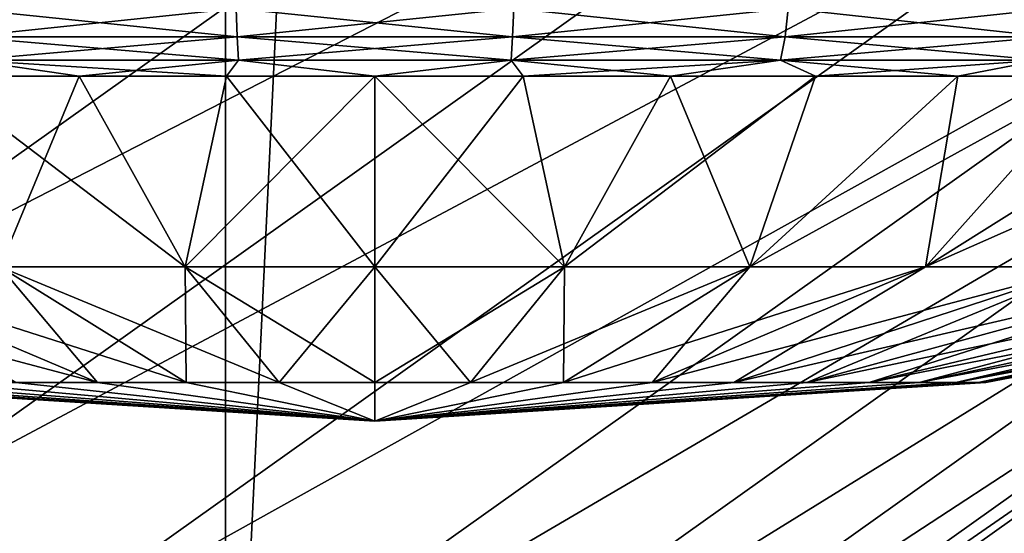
# Model space of a CAD drawing. Header units: millimetres. Extents: x -128 to 173, y -40 to 30.
# Tile 240 of 353: x 92.333 to 94.183, y -24.211 to -23.245. Entities that reach past the tile are written whole.
import ezdxf

# ---------------------------------------------------------------- set-up
doc = ezdxf.new("R2010")
doc.units = ezdxf.units.MM
doc.header["$LTSCALE"] = 56.728605
for name, color, linetype in [('100', 7, 'CONTINUOUS'), ('236', 7, 'CONTINUOUS'), ('237', 7, 'CONTINUOUS'), ('240', 7, 'CONTINUOUS'), ('96', 7, 'CONTINUOUS'), ('98', 7, 'CONTINUOUS'), ('99', 7, 'CONTINUOUS')]:
    doc.layers.add(name, color=color, linetype=linetype)

msp = doc.modelspace()

# ---------------------------------------------------------------- linework, layer by layer
at = {"layer": '100', "color": 7, "linetype": 'CONTINUOUS'}
for points in [[(92.7391, -23.2243, -3.4814), (92.2288, -23.2778, -3.3787), (92.2231, -23.2243, -3.4037), (92.7391, -23.2243, -3.4814)], [(92.741, -23.2778, -3.4559), (92.2288, -23.2778, -3.3787), (92.7391, -23.2243, -3.4814), (92.741, -23.2778, -3.4559)], [(93.2609, -23.2243, -3.4814), (92.741, -23.2778, -3.4559), (92.7391, -23.2243, -3.4814), (93.2609, -23.2243, -3.4814)], [(93.259, -23.2778, -3.4559), (92.741, -23.2778, -3.4559), (93.2609, -23.2243, -3.4814), (93.259, -23.2778, -3.4559)], [(93.7712, -23.2778, -3.3787), (93.259, -23.2778, -3.4559), (93.7769, -23.2243, -3.4037), (93.7712, -23.2778, -3.3787)], [(93.7769, -23.2243, -3.4037), (93.259, -23.2778, -3.4559), (93.2609, -23.2243, -3.4814), (93.7769, -23.2243, -3.4037)], [(94.2661, -23.2778, -3.226), (93.7712, -23.2778, -3.3787), (94.2755, -23.2243, -3.2499), (94.2661, -23.2778, -3.226)], [(94.2755, -23.2243, -3.2499), (93.7712, -23.2778, -3.3787), (93.7769, -23.2243, -3.4037), (94.2755, -23.2243, -3.2499)], [(92.741, -23.2778, -3.4559), (92.2378, -23.3215, -3.3394), (92.2288, -23.2778, -3.3787), (92.741, -23.2778, -3.4559)], [(92.744, -23.3215, -3.4157), (92.2378, -23.3215, -3.3394), (92.741, -23.2778, -3.4559), (92.744, -23.3215, -3.4157)], [(93.259, -23.2778, -3.4559), (92.744, -23.3215, -3.4157), (92.741, -23.2778, -3.4559), (93.259, -23.2778, -3.4559)], [(93.256, -23.3215, -3.4157), (92.744, -23.3215, -3.4157), (93.259, -23.2778, -3.4559), (93.256, -23.3215, -3.4157)], [(93.7622, -23.3215, -3.3394), (93.256, -23.3215, -3.4157), (93.7712, -23.2778, -3.3787), (93.7622, -23.3215, -3.3394)], [(93.7712, -23.2778, -3.3787), (93.256, -23.3215, -3.4157), (93.259, -23.2778, -3.4559), (93.7712, -23.2778, -3.3787)], [(94.2514, -23.3215, -3.1885), (93.7622, -23.3215, -3.3394), (94.2661, -23.2778, -3.226), (94.2514, -23.3215, -3.1885)], [(94.2661, -23.2778, -3.226), (93.7622, -23.3215, -3.3394), (93.7712, -23.2778, -3.3787), (94.2661, -23.2778, -3.226)], [(92.4446, -23.3513, -3.3281), (92.1717, -23.3513, -3.2709), (92.2378, -23.3215, -3.3394), (92.4446, -23.3513, -3.3281)], [(92.744, -23.3215, -3.4157), (92.4446, -23.3513, -3.3281), (92.2378, -23.3215, -3.3394), (92.744, -23.3215, -3.4157)], [(92.7214, -23.3513, -3.3626), (92.4446, -23.3513, -3.3281), (92.744, -23.3215, -3.4157), (92.7214, -23.3513, -3.3626)], [(93, -23.3513, -3.3742), (92.7214, -23.3513, -3.3626), (92.744, -23.3215, -3.4157), (93, -23.3513, -3.3742)], [(93.256, -23.3215, -3.4157), (93, -23.3513, -3.3742), (92.744, -23.3215, -3.4157), (93.256, -23.3215, -3.4157)], [(93.2786, -23.3513, -3.3626), (93, -23.3513, -3.3742), (93.256, -23.3215, -3.4157), (93.2786, -23.3513, -3.3626)], [(93.7622, -23.3215, -3.3394), (93.2786, -23.3513, -3.3626), (93.256, -23.3215, -3.4157), (93.7622, -23.3215, -3.3394)], [(93.5554, -23.3513, -3.3281), (93.2786, -23.3513, -3.3626), (93.7622, -23.3215, -3.3394), (93.5554, -23.3513, -3.3281)], [(93.8283, -23.3513, -3.2709), (93.5554, -23.3513, -3.3281), (93.7622, -23.3215, -3.3394), (93.8283, -23.3513, -3.2709)], [(94.2514, -23.3215, -3.1885), (93.8283, -23.3513, -3.2709), (93.7622, -23.3215, -3.3394), (94.2514, -23.3215, -3.1885)], [(94.0956, -23.3513, -3.1913), (93.8283, -23.3513, -3.2709), (94.2514, -23.3215, -3.1885), (94.0956, -23.3513, -3.1913)], [(94.3554, -23.3513, -3.09), (94.0956, -23.3513, -3.1913), (94.2514, -23.3215, -3.1885), (94.3554, -23.3513, -3.09)]]:
    msp.add_3dface(points, dxfattribs=at)
at = {"layer": '236', "color": 7, "linetype": 'CONTINUOUS'}
for points in [[(92.7192, 25.2376, -78.8), (90.2467, -26.6651, -78.8), (90.2467, 26.6651, -78.8), (92.7192, 25.2376, -78.8)], [(92.7192, -25.2376, -78.8), (90.2467, -26.6651, -78.8), (92.7192, 25.2376, -78.8), (92.7192, -25.2376, -78.8)], [(95.0447, 23.5816, -78.8), (92.7192, -25.2376, -78.8), (92.7192, 25.2376, -78.8), (95.0447, 23.5816, -78.8)], [(95.0447, -23.5816, -78.8), (92.7192, -25.2376, -78.8), (95.0447, 23.5816, -78.8), (95.0447, -23.5816, -78.8)]]:
    msp.add_3dface(points, dxfattribs=at)
at = {"layer": '237', "color": 7, "linetype": 'CONTINUOUS'}
for points in [[(92.7192, -25.2376, -78.8), (95.0447, -23.5816, -78.8), (92.7192, -25.2376, -70.3), (92.7192, -25.2376, -78.8)], [(92.7192, -25.2376, -70.3), (95.0447, -23.5816, -78.8), (95.0448, -23.5816, -70.3), (92.7192, -25.2376, -70.3)]]:
    msp.add_3dface(points, dxfattribs=at)
at = {"layer": '240', "color": 7, "linetype": 'CONTINUOUS'}
for points in [[(93.7677, -21.9577, -67.838), (91.7714, -22.8699, -67.8), (91.6023, -23.4997, -67.838), (93.7677, -21.9577, -67.838)], [(93.7677, -21.9577, -67.838), (91.6023, -23.4997, -67.838), (94.0282, -22.2889, -67.9509), (93.7677, -21.9577, -67.838)], [(94.0282, -22.2889, -67.9509), (91.6023, -23.4997, -67.838), (91.8301, -23.8541, -67.9509), (94.0282, -22.2889, -67.9509)], [(94.0282, -22.2889, -67.9509), (91.8301, -23.8541, -67.9509), (94.2725, -22.5996, -68.1354), (94.0282, -22.2889, -67.9509)], [(94.2725, -22.5996, -68.1354), (91.8301, -23.8541, -67.9509), (92.0438, -24.1867, -68.1354), (94.2725, -22.5996, -68.1354)], [(94.2725, -22.5996, -68.1354), (92.0438, -24.1867, -68.1354), (94.4934, -22.8804, -68.3857), (94.2725, -22.5996, -68.1354)], [(94.4934, -22.8804, -68.3857), (92.0438, -24.1867, -68.1354), (92.237, -24.4872, -68.3857), (94.4934, -22.8804, -68.3857)], [(94.4934, -22.8804, -68.3857), (92.237, -24.4872, -68.3857), (94.6839, -23.1227, -68.6944), (94.4934, -22.8804, -68.3857)], [(94.6839, -23.1227, -68.6944), (92.237, -24.4872, -68.3857), (92.4036, -24.7465, -68.6944), (94.6839, -23.1227, -68.6944)], [(94.6839, -23.1227, -68.6944), (92.4036, -24.7465, -68.6944), (94.8384, -23.3192, -69.0519), (94.6839, -23.1227, -68.6944)], [(94.8384, -23.3192, -69.0519), (92.4036, -24.7465, -68.6944), (92.5387, -24.9568, -69.0519), (94.8384, -23.3192, -69.0519)], [(94.8384, -23.3192, -69.0519), (92.5387, -24.9568, -69.0519), (94.9521, -23.4638, -69.4474), (94.8384, -23.3192, -69.0519)], [(94.9521, -23.4638, -69.4474), (92.5387, -24.9568, -69.0519), (92.6382, -25.1115, -69.4474), (94.9521, -23.4638, -69.4474)], [(94.9521, -23.4638, -69.4474), (92.6382, -25.1115, -69.4474), (95.0216, -23.5522, -69.8689), (94.9521, -23.4638, -69.4474)], [(95.0216, -23.5522, -69.8689), (92.6382, -25.1115, -69.4474), (92.699, -25.2061, -69.8689), (95.0216, -23.5522, -69.8689)], [(95.0448, -23.5816, -70.3), (95.0216, -23.5522, -69.8689), (92.699, -25.2061, -69.8689), (95.0448, -23.5816, -70.3)], [(92.7192, -25.2376, -70.3), (95.0448, -23.5816, -70.3), (92.699, -25.2061, -69.8689), (92.7192, -25.2376, -70.3)]]:
    msp.add_3dface(points, dxfattribs=at)
at = {"layer": '96', "color": 7, "linetype": 'CONTINUOUS'}
for points in [[(92.4446, -23.3513, -3.3281), (92.2955, -23.7098, -2.1683), (92.1717, -23.3513, -3.2709), (92.4446, -23.3513, -3.3281)], [(92.6433, -23.7098, -2.2518), (92.2955, -23.7098, -2.1683), (92.4446, -23.3513, -3.3281), (92.6433, -23.7098, -2.2518)], [(92.7214, -23.3513, -3.3626), (92.6433, -23.7098, -2.2518), (92.4446, -23.3513, -3.3281), (92.7214, -23.3513, -3.3626)], [(93, -23.7098, -2.2799), (92.6433, -23.7098, -2.2518), (93, -23.3513, -3.3742), (93, -23.7098, -2.2799)], [(93, -23.3513, -3.3742), (92.6433, -23.7098, -2.2518), (92.7214, -23.3513, -3.3626), (93, -23.3513, -3.3742)], [(93.3567, -23.7098, -2.2518), (93, -23.7098, -2.2799), (93.2786, -23.3513, -3.3626), (93.3567, -23.7098, -2.2518)], [(93.2786, -23.3513, -3.3626), (93, -23.7098, -2.2799), (93, -23.3513, -3.3742), (93.2786, -23.3513, -3.3626)], [(93.5554, -23.3513, -3.3281), (93.3567, -23.7098, -2.2518), (93.2786, -23.3513, -3.3626), (93.5554, -23.3513, -3.3281)], [(93.7045, -23.7098, -2.1683), (93.3567, -23.7098, -2.2518), (93.8283, -23.3513, -3.2709), (93.7045, -23.7098, -2.1683)], [(93.8283, -23.3513, -3.2709), (93.3567, -23.7098, -2.2518), (93.5554, -23.3513, -3.3281), (93.8283, -23.3513, -3.2709)], [(94.0351, -23.7098, -2.0314), (93.7045, -23.7098, -2.1683), (94.3554, -23.3513, -3.09), (94.0351, -23.7098, -2.0314)], [(94.3554, -23.3513, -3.09), (93.7045, -23.7098, -2.1683), (94.0956, -23.3513, -3.1913), (94.3554, -23.3513, -3.09)], [(94.0956, -23.3513, -3.1913), (93.7045, -23.7098, -2.1683), (93.8283, -23.3513, -3.2709), (94.0956, -23.3513, -3.1913)], [(94.3401, -23.7098, -1.8445), (94.0351, -23.7098, -2.0314), (94.8455, -23.3513, -2.8247), (94.3401, -23.7098, -1.8445)], [(94.8455, -23.3513, -2.8247), (94.0351, -23.7098, -2.0314), (94.6059, -23.3513, -2.9675), (94.8455, -23.3513, -2.8247)], [(94.6059, -23.3513, -2.9675), (94.0351, -23.7098, -2.0314), (94.3554, -23.3513, -3.09), (94.6059, -23.3513, -2.9675)], [(91.9649, -23.7098, -2.0314), (92.2955, -23.7098, -2.1683), (92.4788, -23.9273, -1.0229), (91.9649, -23.7098, -2.0314)], [(92.3252, -23.9273, -0.9288), (91.9649, -23.7098, -2.0314), (92.4788, -23.9273, -1.0229), (92.3252, -23.9273, -0.9288)], [(92.2955, -23.7098, -2.1683), (92.6433, -23.7098, -2.2518), (92.6452, -23.9273, -1.0918), (92.2955, -23.7098, -2.1683)], [(92.4788, -23.9273, -1.0229), (92.2955, -23.7098, -2.1683), (92.6452, -23.9273, -1.0918), (92.4788, -23.9273, -1.0229)], [(92.6433, -23.7098, -2.2518), (93, -23.7098, -2.2799), (92.8204, -23.9273, -1.1339), (92.6433, -23.7098, -2.2518)], [(92.6452, -23.9273, -1.0918), (92.6433, -23.7098, -2.2518), (92.8204, -23.9273, -1.1339), (92.6452, -23.9273, -1.0918)], [(92.8204, -23.9273, -1.1339), (93, -23.7098, -2.2799), (93, -23.9273, -1.148), (92.8204, -23.9273, -1.1339)], [(93, -23.7098, -2.2799), (93.3567, -23.7098, -2.2518), (93, -23.9273, -1.148), (93, -23.7098, -2.2799)], [(93, -23.9273, -1.148), (93.3567, -23.7098, -2.2518), (93.1796, -23.9273, -1.1339), (93, -23.9273, -1.148)], [(93.3567, -23.7098, -2.2518), (93.7045, -23.7098, -2.1683), (93.1796, -23.9273, -1.1339), (93.3567, -23.7098, -2.2518)], [(93.1796, -23.9273, -1.1339), (93.7045, -23.7098, -2.1683), (93.3548, -23.9273, -1.0918), (93.1796, -23.9273, -1.1339)], [(93.7045, -23.7098, -2.1683), (94.0351, -23.7098, -2.0314), (93.3548, -23.9273, -1.0918), (93.7045, -23.7098, -2.1683)], [(93.3548, -23.9273, -1.0918), (94.0351, -23.7098, -2.0314), (93.5212, -23.9273, -1.0229), (93.3548, -23.9273, -1.0918)], [(94.0351, -23.7098, -2.0314), (94.3401, -23.7098, -1.8445), (93.5212, -23.9273, -1.0229), (94.0351, -23.7098, -2.0314)], [(93.5212, -23.9273, -1.0229), (94.3401, -23.7098, -1.8445), (93.6748, -23.9273, -0.9288), (93.5212, -23.9273, -1.0229)], [(94.3401, -23.7098, -1.8445), (94.6121, -23.7098, -1.6121), (93.6748, -23.9273, -0.9288), (94.3401, -23.7098, -1.8445)], [(93.6748, -23.9273, -0.9288), (94.6121, -23.7098, -1.6121), (93.8118, -23.9273, -0.8118), (93.6748, -23.9273, -0.9288)], [(94.6121, -23.7098, -1.6121), (94.8445, -23.7098, -1.3401), (93.8118, -23.9273, -0.8118), (94.6121, -23.7098, -1.6121)], [(93.8118, -23.9273, -0.8118), (94.8445, -23.7098, -1.3401), (93.9288, -23.9273, -0.6748), (93.8118, -23.9273, -0.8118)], [(94.8445, -23.7098, -1.3401), (95.0314, -23.7098, -1.0351), (93.9288, -23.9273, -0.6748), (94.8445, -23.7098, -1.3401)], [(93.9288, -23.9273, -0.6748), (95.0314, -23.7098, -1.0351), (94.0229, -23.9273, -0.5212), (93.9288, -23.9273, -0.6748)], [(95.0314, -23.7098, -1.0351), (95.1683, -23.7098, -0.7045), (94.0229, -23.9273, -0.5212), (95.0314, -23.7098, -1.0351)], [(94.0229, -23.9273, -0.5212), (95.1683, -23.7098, -0.7045), (94.0918, -23.9273, -0.3548), (94.0229, -23.9273, -0.5212)], [(95.1683, -23.7098, -0.7045), (95.2518, -23.7098, -0.3567), (94.0918, -23.9273, -0.3548), (95.1683, -23.7098, -0.7045)], [(94.0918, -23.9273, -0.3548), (95.2518, -23.7098, -0.3567), (94.1339, -23.9273, -0.1796), (94.0918, -23.9273, -0.3548)], [(95.2518, -23.7098, -0.3567), (95.2799, -23.7098), (94.1339, -23.9273, -0.1796), (95.2518, -23.7098, -0.3567)], [(94.1339, -23.9273, -0.1796), (95.2799, -23.7098), (94.148, -23.9273), (94.1339, -23.9273, -0.1796)], [(91.852, -23.9273), (91.8661, -23.9273, -0.1796), (93, -24), (91.852, -23.9273)], [(91.8661, -23.9273, -0.1796), (91.9082, -23.9273, -0.3548), (93, -24), (91.8661, -23.9273, -0.1796)], [(91.9082, -23.9273, -0.3548), (91.9771, -23.9273, -0.5212), (93, -24), (91.9082, -23.9273, -0.3548)], [(91.9771, -23.9273, -0.5212), (92.0712, -23.9273, -0.6748), (93, -24), (91.9771, -23.9273, -0.5212)], [(92.0712, -23.9273, -0.6748), (92.1882, -23.9273, -0.8118), (93, -24), (92.0712, -23.9273, -0.6748)], [(92.1882, -23.9273, -0.8118), (92.3252, -23.9273, -0.9288), (93, -24), (92.1882, -23.9273, -0.8118)], [(92.3252, -23.9273, -0.9288), (92.4788, -23.9273, -1.0229), (93, -24), (92.3252, -23.9273, -0.9288)], [(92.4788, -23.9273, -1.0229), (92.6452, -23.9273, -1.0918), (93, -24), (92.4788, -23.9273, -1.0229)], [(92.6452, -23.9273, -1.0918), (92.8204, -23.9273, -1.1339), (93, -24), (92.6452, -23.9273, -1.0918)], [(92.8204, -23.9273, -1.1339), (93, -23.9273, -1.148), (93, -24), (92.8204, -23.9273, -1.1339)], [(93, -23.9273, -1.148), (93.1796, -23.9273, -1.1339), (93, -24), (93, -23.9273, -1.148)], [(93.1796, -23.9273, -1.1339), (93.3548, -23.9273, -1.0918), (93, -24), (93.1796, -23.9273, -1.1339)], [(93.3548, -23.9273, -1.0918), (93.5212, -23.9273, -1.0229), (93, -24), (93.3548, -23.9273, -1.0918)], [(93.5212, -23.9273, -1.0229), (93.6748, -23.9273, -0.9288), (93, -24), (93.5212, -23.9273, -1.0229)], [(93.6748, -23.9273, -0.9288), (93.8118, -23.9273, -0.8118), (93, -24), (93.6748, -23.9273, -0.9288)], [(93.8118, -23.9273, -0.8118), (93.9288, -23.9273, -0.6748), (93, -24), (93.8118, -23.9273, -0.8118)], [(93.9288, -23.9273, -0.6748), (94.0229, -23.9273, -0.5212), (93, -24), (93.9288, -23.9273, -0.6748)], [(94.0229, -23.9273, -0.5212), (94.0918, -23.9273, -0.3548), (93, -24), (94.0229, -23.9273, -0.5212)], [(94.0918, -23.9273, -0.3548), (94.1339, -23.9273, -0.1796), (93, -24), (94.0918, -23.9273, -0.3548)], [(94.1339, -23.9273, -0.1796), (94.148, -23.9273), (93, -24), (94.1339, -23.9273, -0.1796)]]:
    msp.add_3dface(points, dxfattribs=at)
at = {"layer": '98', "color": 7, "linetype": 'CONTINUOUS'}
for points in [[(92.2955, -23.7098, 2.1683), (92.6433, -23.7098, 2.2518), (92.1717, -23.3513, 3.2709), (92.2955, -23.7098, 2.1683)], [(92.1717, -23.3513, 3.2709), (92.6433, -23.7098, 2.2518), (92.4446, -23.3513, 3.3281), (92.1717, -23.3513, 3.2709)], [(92.4446, -23.3513, 3.3281), (92.6433, -23.7098, 2.2518), (92.7214, -23.3513, 3.3626), (92.4446, -23.3513, 3.3281)], [(92.6433, -23.7098, 2.2518), (93, -23.7098, 2.2799), (92.7214, -23.3513, 3.3626), (92.6433, -23.7098, 2.2518)], [(92.7214, -23.3513, 3.3626), (93, -23.7098, 2.2799), (93, -23.3513, 3.3742), (92.7214, -23.3513, 3.3626)], [(93, -23.7098, 2.2799), (93.3567, -23.7098, 2.2518), (93, -23.3513, 3.3742), (93, -23.7098, 2.2799)], [(93, -23.3513, 3.3742), (93.3567, -23.7098, 2.2518), (93.2786, -23.3513, 3.3626), (93, -23.3513, 3.3742)], [(93.2786, -23.3513, 3.3626), (93.3567, -23.7098, 2.2518), (93.5554, -23.3513, 3.3281), (93.2786, -23.3513, 3.3626)], [(93.3567, -23.7098, 2.2518), (93.7045, -23.7098, 2.1683), (93.5554, -23.3513, 3.3281), (93.3567, -23.7098, 2.2518)], [(93.5554, -23.3513, 3.3281), (93.7045, -23.7098, 2.1683), (93.8283, -23.3513, 3.2709), (93.5554, -23.3513, 3.3281)], [(93.7045, -23.7098, 2.1683), (94.0351, -23.7098, 2.0314), (94.0956, -23.3513, 3.1913), (93.7045, -23.7098, 2.1683)], [(93.8283, -23.3513, 3.2709), (93.7045, -23.7098, 2.1683), (94.0956, -23.3513, 3.1913), (93.8283, -23.3513, 3.2709)], [(94.0351, -23.7098, 2.0314), (94.3401, -23.7098, 1.8445), (94.6059, -23.3513, 2.9675), (94.0351, -23.7098, 2.0314)], [(94.0956, -23.3513, 3.1913), (94.0351, -23.7098, 2.0314), (94.3554, -23.3513, 3.09), (94.0956, -23.3513, 3.1913)], [(94.3554, -23.3513, 3.09), (94.0351, -23.7098, 2.0314), (94.6059, -23.3513, 2.9675), (94.3554, -23.3513, 3.09)], [(91.9649, -23.7098, 2.0314), (91.6599, -23.7098, 1.8445), (92.4788, -23.9273, 1.0229), (91.9649, -23.7098, 2.0314)], [(92.4788, -23.9273, 1.0229), (91.6599, -23.7098, 1.8445), (92.3252, -23.9273, 0.9288), (92.4788, -23.9273, 1.0229)], [(92.2955, -23.7098, 2.1683), (91.9649, -23.7098, 2.0314), (92.6452, -23.9273, 1.0918), (92.2955, -23.7098, 2.1683)], [(92.6452, -23.9273, 1.0918), (91.9649, -23.7098, 2.0314), (92.4788, -23.9273, 1.0229), (92.6452, -23.9273, 1.0918)], [(92.6433, -23.7098, 2.2518), (92.2955, -23.7098, 2.1683), (92.8204, -23.9273, 1.1339), (92.6433, -23.7098, 2.2518)], [(92.8204, -23.9273, 1.1339), (92.2955, -23.7098, 2.1683), (92.6452, -23.9273, 1.0918), (92.8204, -23.9273, 1.1339)], [(93, -23.7098, 2.2799), (92.6433, -23.7098, 2.2518), (93, -23.9273, 1.148), (93, -23.7098, 2.2799)], [(93, -23.9273, 1.148), (92.6433, -23.7098, 2.2518), (92.8204, -23.9273, 1.1339), (93, -23.9273, 1.148)], [(93.3567, -23.7098, 2.2518), (93, -23.7098, 2.2799), (93.1796, -23.9273, 1.1339), (93.3567, -23.7098, 2.2518)], [(93.1796, -23.9273, 1.1339), (93, -23.7098, 2.2799), (93, -23.9273, 1.148), (93.1796, -23.9273, 1.1339)], [(93.3548, -23.9273, 1.0918), (93.3567, -23.7098, 2.2518), (93.1796, -23.9273, 1.1339), (93.3548, -23.9273, 1.0918)], [(93.7045, -23.7098, 2.1683), (93.3567, -23.7098, 2.2518), (93.3548, -23.9273, 1.0918), (93.7045, -23.7098, 2.1683)], [(93.5212, -23.9273, 1.0229), (93.7045, -23.7098, 2.1683), (93.3548, -23.9273, 1.0918), (93.5212, -23.9273, 1.0229)], [(94.0351, -23.7098, 2.0314), (93.7045, -23.7098, 2.1683), (93.5212, -23.9273, 1.0229), (94.0351, -23.7098, 2.0314)], [(93.6748, -23.9273, 0.9288), (94.0351, -23.7098, 2.0314), (93.5212, -23.9273, 1.0229), (93.6748, -23.9273, 0.9288)], [(94.3401, -23.7098, 1.8445), (94.0351, -23.7098, 2.0314), (93.6748, -23.9273, 0.9288), (94.3401, -23.7098, 1.8445)], [(93.8118, -23.9273, 0.8118), (94.3401, -23.7098, 1.8445), (93.6748, -23.9273, 0.9288), (93.8118, -23.9273, 0.8118)], [(94.6121, -23.7098, 1.6121), (94.3401, -23.7098, 1.8445), (93.8118, -23.9273, 0.8118), (94.6121, -23.7098, 1.6121)], [(93.9288, -23.9273, 0.6748), (94.6121, -23.7098, 1.6121), (93.8118, -23.9273, 0.8118), (93.9288, -23.9273, 0.6748)], [(94.8445, -23.7098, 1.3401), (94.6121, -23.7098, 1.6121), (93.9288, -23.9273, 0.6748), (94.8445, -23.7098, 1.3401)], [(94.0229, -23.9273, 0.5212), (94.8445, -23.7098, 1.3401), (93.9288, -23.9273, 0.6748), (94.0229, -23.9273, 0.5212)], [(95.0314, -23.7098, 1.0351), (94.8445, -23.7098, 1.3401), (94.0229, -23.9273, 0.5212), (95.0314, -23.7098, 1.0351)], [(94.0918, -23.9273, 0.3548), (95.0314, -23.7098, 1.0351), (94.0229, -23.9273, 0.5212), (94.0918, -23.9273, 0.3548)], [(95.1683, -23.7098, 0.7045), (95.0314, -23.7098, 1.0351), (94.0918, -23.9273, 0.3548), (95.1683, -23.7098, 0.7045)], [(94.1339, -23.9273, 0.1796), (95.1683, -23.7098, 0.7045), (94.0918, -23.9273, 0.3548), (94.1339, -23.9273, 0.1796)], [(94.148, -23.9273), (95.2518, -23.7098, 0.3567), (94.1339, -23.9273, 0.1796), (94.148, -23.9273)], [(95.2518, -23.7098, 0.3567), (95.1683, -23.7098, 0.7045), (94.1339, -23.9273, 0.1796), (95.2518, -23.7098, 0.3567)], [(94.148, -23.9273), (95.2799, -23.7098), (95.2518, -23.7098, 0.3567), (94.148, -23.9273)], [(91.852, -23.9273), (93, -24), (91.8661, -23.9273, 0.1796), (91.852, -23.9273)], [(93, -24), (91.9082, -23.9273, 0.3548), (91.8661, -23.9273, 0.1796), (93, -24)], [(93, -24), (91.9771, -23.9273, 0.5212), (91.9082, -23.9273, 0.3548), (93, -24)], [(93, -24), (92.0712, -23.9273, 0.6748), (91.9771, -23.9273, 0.5212), (93, -24)], [(93, -24), (92.1882, -23.9273, 0.8118), (92.0712, -23.9273, 0.6748), (93, -24)], [(93, -24), (92.3252, -23.9273, 0.9288), (92.1882, -23.9273, 0.8118), (93, -24)], [(93, -24), (92.4788, -23.9273, 1.0229), (92.3252, -23.9273, 0.9288), (93, -24)], [(93, -24), (92.6452, -23.9273, 1.0918), (92.4788, -23.9273, 1.0229), (93, -24)], [(93, -24), (92.8204, -23.9273, 1.1339), (92.6452, -23.9273, 1.0918), (93, -24)], [(93, -24), (93, -23.9273, 1.148), (92.8204, -23.9273, 1.1339), (93, -24)], [(93, -24), (94.148, -23.9273), (94.1339, -23.9273, 0.1796), (93, -24)], [(93, -24), (94.1339, -23.9273, 0.1796), (94.0918, -23.9273, 0.3548), (93, -24)], [(93, -24), (94.0918, -23.9273, 0.3548), (94.0229, -23.9273, 0.5212), (93, -24)], [(93, -24), (94.0229, -23.9273, 0.5212), (93.9288, -23.9273, 0.6748), (93, -24)], [(93, -24), (93.9288, -23.9273, 0.6748), (93.8118, -23.9273, 0.8118), (93, -24)], [(93, -24), (93.8118, -23.9273, 0.8118), (93.6748, -23.9273, 0.9288), (93, -24)], [(93, -24), (93.6748, -23.9273, 0.9288), (93.5212, -23.9273, 1.0229), (93, -24)], [(93, -24), (93.5212, -23.9273, 1.0229), (93.3548, -23.9273, 1.0918), (93, -24)], [(93, -24), (93.3548, -23.9273, 1.0918), (93.1796, -23.9273, 1.1339), (93, -24)], [(93, -24), (93.1796, -23.9273, 1.1339), (93, -23.9273, 1.148), (93, -24)]]:
    msp.add_3dface(points, dxfattribs=at)
at = {"layer": '99', "color": 7, "linetype": 'CONTINUOUS'}
for points in [[(92.2288, -23.2778, 3.3787), (92.741, -23.2778, 3.4559), (92.2231, -23.2243, 3.4037), (92.2288, -23.2778, 3.3787)], [(92.2231, -23.2243, 3.4037), (92.741, -23.2778, 3.4559), (92.7391, -23.2243, 3.4814), (92.2231, -23.2243, 3.4037)], [(92.741, -23.2778, 3.4559), (93.259, -23.2778, 3.4559), (92.7391, -23.2243, 3.4814), (92.741, -23.2778, 3.4559)], [(92.7391, -23.2243, 3.4814), (93.259, -23.2778, 3.4559), (93.2609, -23.2243, 3.4814), (92.7391, -23.2243, 3.4814)], [(93.259, -23.2778, 3.4559), (93.7712, -23.2778, 3.3787), (93.2609, -23.2243, 3.4814), (93.259, -23.2778, 3.4559)], [(93.2609, -23.2243, 3.4814), (93.7712, -23.2778, 3.3787), (93.7769, -23.2243, 3.4037), (93.2609, -23.2243, 3.4814)], [(93.7712, -23.2778, 3.3787), (94.2661, -23.2778, 3.226), (93.7769, -23.2243, 3.4037), (93.7712, -23.2778, 3.3787)], [(93.7769, -23.2243, 3.4037), (94.2661, -23.2778, 3.226), (94.2755, -23.2243, 3.2499), (93.7769, -23.2243, 3.4037)], [(92.2378, -23.3215, 3.3394), (92.744, -23.3215, 3.4157), (92.2288, -23.2778, 3.3787), (92.2378, -23.3215, 3.3394)], [(92.2288, -23.2778, 3.3787), (92.744, -23.3215, 3.4157), (92.741, -23.2778, 3.4559), (92.2288, -23.2778, 3.3787)], [(92.744, -23.3215, 3.4157), (93.256, -23.3215, 3.4157), (92.741, -23.2778, 3.4559), (92.744, -23.3215, 3.4157)], [(92.741, -23.2778, 3.4559), (93.256, -23.3215, 3.4157), (93.259, -23.2778, 3.4559), (92.741, -23.2778, 3.4559)], [(93.256, -23.3215, 3.4157), (93.7622, -23.3215, 3.3394), (93.259, -23.2778, 3.4559), (93.256, -23.3215, 3.4157)], [(93.259, -23.2778, 3.4559), (93.7622, -23.3215, 3.3394), (93.7712, -23.2778, 3.3787), (93.259, -23.2778, 3.4559)], [(93.7622, -23.3215, 3.3394), (94.2514, -23.3215, 3.1885), (93.7712, -23.2778, 3.3787), (93.7622, -23.3215, 3.3394)], [(93.7712, -23.2778, 3.3787), (94.2514, -23.3215, 3.1885), (94.2661, -23.2778, 3.226), (93.7712, -23.2778, 3.3787)], [(92.1717, -23.3513, 3.2709), (92.4446, -23.3513, 3.3281), (92.2378, -23.3215, 3.3394), (92.1717, -23.3513, 3.2709)], [(92.4446, -23.3513, 3.3281), (92.7214, -23.3513, 3.3626), (92.2378, -23.3215, 3.3394), (92.4446, -23.3513, 3.3281)], [(92.2378, -23.3215, 3.3394), (92.7214, -23.3513, 3.3626), (92.744, -23.3215, 3.4157), (92.2378, -23.3215, 3.3394)], [(92.7214, -23.3513, 3.3626), (93, -23.3513, 3.3742), (92.744, -23.3215, 3.4157), (92.7214, -23.3513, 3.3626)], [(92.744, -23.3215, 3.4157), (93, -23.3513, 3.3742), (93.256, -23.3215, 3.4157), (92.744, -23.3215, 3.4157)], [(93, -23.3513, 3.3742), (93.2786, -23.3513, 3.3626), (93.256, -23.3215, 3.4157), (93, -23.3513, 3.3742)], [(93.2786, -23.3513, 3.3626), (93.5554, -23.3513, 3.3281), (93.256, -23.3215, 3.4157), (93.2786, -23.3513, 3.3626)], [(93.256, -23.3215, 3.4157), (93.5554, -23.3513, 3.3281), (93.7622, -23.3215, 3.3394), (93.256, -23.3215, 3.4157)], [(93.5554, -23.3513, 3.3281), (93.8283, -23.3513, 3.2709), (93.7622, -23.3215, 3.3394), (93.5554, -23.3513, 3.3281)], [(93.8283, -23.3513, 3.2709), (94.0956, -23.3513, 3.1913), (93.7622, -23.3215, 3.3394), (93.8283, -23.3513, 3.2709)], [(93.7622, -23.3215, 3.3394), (94.0956, -23.3513, 3.1913), (94.2514, -23.3215, 3.1885), (93.7622, -23.3215, 3.3394)], [(94.0956, -23.3513, 3.1913), (94.3554, -23.3513, 3.09), (94.2514, -23.3215, 3.1885), (94.0956, -23.3513, 3.1913)]]:
    msp.add_3dface(points, dxfattribs=at)

doc.saveas('drawing.dxf')
